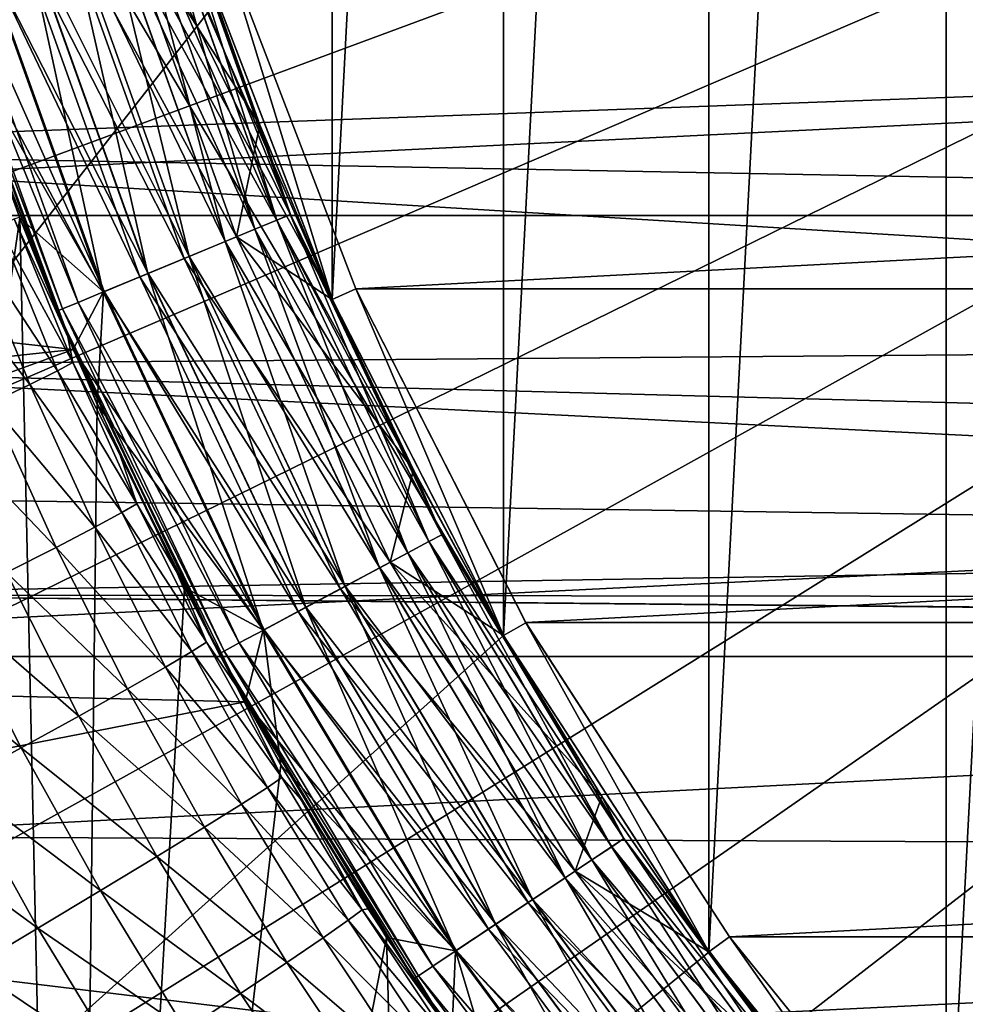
# Model space of a CAD drawing. Header units: metres. Extents: x -104 to 104, y -68 to 90.
# Tile 273 of 656: x -7 to -5.16, y -7.93 to -6.02. Entities that reach past the tile are written whole.
import ezdxf

# ---------------------------------------------------------------- set-up
doc = ezdxf.new("R2010")
doc.units = ezdxf.units.M
doc.layers.add('solid_FIT-BATH-153_SW0002', color=7, linetype='CONTINUOUS')

msp = doc.modelspace()

# ---------------------------------------------------------------- linework, layer by layer
at = {"layer": 'solid_FIT-BATH-153_SW0002'}
for points in [[(-16.565041, 10.504413, 0.796502), (-17.18494, -17.214111, 0.796502), (-6.062214, -7.214049, 0.796502)], [(-15.459275, 9.984396, 0.796502), (-16.565041, 10.504413, 0.796502), (-6.062214, -7.214049, 0.796502)], [(-15.459275, 9.984396, 0.796502), (-6.062214, -7.214049, 0.796502), (-6.394922, -6.560894, 0.796502)], [(-14.334518, 9.499496, 0.796502), (-15.459275, 9.984396, 0.796502), (-6.394922, -6.560894, 0.796502)], [(-13.192939, 9.050647, 0.796502), (-14.334518, 9.499496, 0.796502), (-6.394922, -6.560894, 0.796502)], [(-13.192939, 9.050647, 0.796502), (-6.394922, -6.560894, 0.796502), (-6.657277, -5.877351, 0.796502)], [(-4.684192, 1.487637, 5.796502), (-5.202147, -8.397765, 5.796502), (-5.202155, 0.969532, 5.796502)], [(-4.684192, 1.487637, 5.796502), (-4.684191, -8.915862, 5.796502), (-5.202147, -8.397765, 5.796502)], [(-5.202155, 0.969532, 5.796502), (-5.66293, -7.828771, 5.796502), (-5.662942, 0.40053, 5.796502)], [(-5.202155, 0.969532, 5.796502), (-5.202147, -8.397765, 5.796502), (-5.66293, -7.828771, 5.796502)], [(-5.662942, 0.40053, 5.796502), (-6.062214, -7.214049, 5.796502), (-6.062229, -0.2142, 5.796502)], [(-5.662942, 0.40053, 5.796502), (-5.66293, -7.828771, 5.796502), (-6.062214, -7.214049, 5.796502)], [(-6.062229, -0.2142, 5.796502), (-6.394922, -6.560894, 5.796502), (-6.394936, -0.867363, 5.796502)], [(-6.062229, -0.2142, 5.796502), (-6.062214, -7.214049, 5.796502), (-6.394922, -6.560894, 5.796502)], [(-6.394936, -0.867363, 5.796502), (-6.394922, -6.560894, 5.796502), (-6.657277, -5.877351, 5.796502)], [(-7.374184, -2.20186, 15.768068), (-7.374184, -6.947463, 15.666217), (-3.685249, -2.229396, 15.768426)], [(-7.374184, -6.947463, 15.666217), (-3.685249, -7.000843, 15.666842), (-3.685249, -2.229396, 15.768426)], [(0, -3.714112, 38.063175), (-8.140229, -5.822038, 37.916401), (-8.023023, -6.231608, 37.916401)], [(0, -3.714112, 38.063175), (-8.023023, -6.231608, 37.916401), (-7.885217, -6.634733, 37.916401)], [(0, -3.714112, 38.063175), (-7.885217, -6.634733, 37.916401), (-7.72717, -7.030364, 37.916401)], [(0, -3.714112, 38.063175), (-7.72717, -7.030364, 37.916401), (-7.549288, -7.417479, 37.916401)], [(0, -3.714112, 38.063175), (-7.549288, -7.417479, 37.916401), (-7.352028, -7.795087, 37.916401)], [(0, -3.714112, 38.063175), (-7.352028, -7.795087, 37.916401), (-7.135896, -8.16222, 37.916401)], [(0, -3.714112, 38.063175), (-7.135896, -8.16222, 37.916401), (-6.901447, -8.517935, 37.916401)], [(0, -3.714112, 38.063175), (-6.901447, -8.517935, 37.916401), (-6.649282, -8.861318, 37.916401)], [(0, -3.714112, 38.063175), (-6.649282, -8.861318, 37.916401), (-6.380049, -9.191488, 37.916401)], [(0, -3.714112, 38.063175), (-6.380049, -9.191488, 37.916401), (-6.094439, -9.507599, 37.916401)], [(0, -3.714112, 38.063175), (-6.094439, -9.507599, 37.916401), (-5.793185, -9.808838, 37.916401)], [(0, -3.714112, 38.063175), (-5.793185, -9.808838, 37.916401), (-5.47706, -10.094433, 37.916401)], [(0, -3.714112, 38.063175), (-5.47706, -10.094433, 37.916401), (-5.146875, -10.363649, 37.916401)], [(-9.072257, -5.518507, -36.203499), (9.072252, -5.518533, -36.203499), (-8.851866, -6.398562, -36.203499)], [(-8.851866, -6.398562, -36.203499), (9.072252, -5.518533, -36.203499), (8.851851, -6.398609, -36.203499)], [(-2.860069, -5.731416, 19.907827), (-2.584955, -6.073689, 19.907827), (-8.117265, -5.875948, 19.907827)], [(-6.707776, -5.748894, -8.105953), (-6.73504, -5.757164, -8.012066), (-6.502355, -6.407475, -8.012066)], [(-6.707666, -5.74886, -1.300466), (-6.475927, -6.396529, -1.300466), (-6.734824, -5.757099, -1.394387)], [(-6.476033, -6.396573, -8.105953), (-6.657396, -5.877231, -8.203499), (-6.707776, -5.748894, -8.105953)], [(-6.476033, -6.396573, -8.105953), (-6.707776, -5.748894, -8.105953), (-6.502355, -6.407475, -8.012066)], [(-6.535063, -6.222688, -1.203498), (-6.475927, -6.396529, -1.300466), (-6.707666, -5.74886, -1.300466)], [(-6.657396, -5.877231, -1.203498), (-6.535063, -6.222688, -1.203498), (-6.707666, -5.74886, -1.300466)], [(-6.779324, -5.770597, -7.92555), (-6.838923, -5.788676, -7.849737), (-6.602648, -6.449018, -7.849737)], [(-6.77901, -5.770502, -1.480957), (-6.544806, -6.425059, -1.480957), (-6.838524, -5.788556, -1.556843)], [(-6.73504, -5.757164, -8.012066), (-6.779324, -5.770597, -7.92555), (-6.545108, -6.425185, -7.92555)], [(-6.545108, -6.425185, -7.92555), (-6.779324, -5.770597, -7.92555), (-6.602648, -6.449018, -7.849737)], [(-6.734824, -5.757099, -1.394387), (-6.502146, -6.407389, -1.394387), (-6.77901, -5.770502, -1.480957)], [(-6.502146, -6.407389, -1.394387), (-6.544806, -6.425059, -1.480957), (-6.77901, -5.770502, -1.480957)], [(-6.502355, -6.407475, -8.012066), (-6.73504, -5.757164, -8.012066), (-6.545108, -6.425185, -7.92555)], [(-6.475927, -6.396529, -1.300466), (-6.502146, -6.407389, -1.394387), (-6.734824, -5.757099, -1.394387)], [(-6.921209, -5.813638, 5.115891), (-6.816195, -5.781782, 5.014204), (-6.580706, -6.439929, 5.014204)], [(-6.838923, -5.788676, -7.849737), (-6.911541, -5.810705, -7.787546), (-6.672758, -6.478059, -7.787546)], [(-6.838524, -5.788556, -1.556843), (-6.602263, -6.448859, -1.556843), (-6.911073, -5.810563, -1.619124)], [(-6.602648, -6.449018, -7.849737), (-6.838923, -5.788676, -7.849737), (-6.672758, -6.478059, -7.787546)], [(-6.544806, -6.425059, -1.480957), (-6.602263, -6.448859, -1.556843), (-6.838524, -5.788556, -1.556843)], [(-6.816195, -5.781782, 5.014204), (-6.657362, -5.877334, 4.930476), (-6.535024, -6.222788, 4.930476)], [(-6.580706, -6.439929, 5.014204), (-6.816195, -5.781782, 5.014204), (-6.535024, -6.222788, 4.930476)], [(-6.911541, -5.810705, -7.787546), (-6.994384, -5.835835, -7.741371), (-6.752739, -6.511188, -7.741371)], [(-6.911073, -5.810563, -1.619124), (-6.672306, -6.477871, -1.619124), (-6.993863, -5.835677, -1.665401)], [(-6.672758, -6.478059, -7.787546), (-6.911541, -5.810705, -7.787546), (-6.752739, -6.511188, -7.741371)], [(-6.602263, -6.448859, -1.556843), (-6.672306, -6.477871, -1.619124), (-6.911073, -5.810563, -1.619124)], [(-6.921209, -5.813638, 5.115891), (-6.682093, -6.481925, 5.115891), (-7.010531, -5.840734, 5.232811)], [(-6.921209, -5.813638, 5.115891), (-6.580706, -6.439929, 5.014204), (-6.682093, -6.481925, 5.115891)], [(-6.994384, -5.835835, -7.741371), (-7.08426, -5.863099, -7.712991), (-6.83951, -6.54713, -7.712991)], [(-6.993863, -5.835677, -1.665401), (-6.752236, -6.51098, -1.665401), (-7.083708, -5.862931, -1.693891)], [(-7.010531, -5.840734, 5.232811), (-6.768328, -6.517645, 5.232811), (-7.082161, -5.862462, 5.362349)], [(-6.682093, -6.481925, 5.115891), (-6.768328, -6.517645, 5.232811), (-7.010531, -5.840734, 5.232811)], [(-6.752739, -6.511188, -7.741371), (-6.994384, -5.835835, -7.741371), (-6.83951, -6.54713, -7.712991)], [(-6.672306, -6.477871, -1.619124), (-6.752236, -6.51098, -1.665401), (-6.993863, -5.835677, -1.665401)], [(-6.83951, -6.54713, -7.712991), (-7.08426, -5.863099, -7.712991), (-7.161104, -5.942942, -7.703498)], [(-7.082161, -5.862462, 5.362349), (-6.837484, -6.54629, 5.362349), (-7.134496, -5.878338, 5.501604)], [(-7.083708, -5.862931, -1.693891), (-6.838976, -6.546909, -1.693891), (-7.132433, -6.032986, -1.703498)], [(-6.752236, -6.51098, -1.665401), (-6.838976, -6.546909, -1.693891), (-7.083708, -5.862931, -1.693891)], [(-6.768328, -6.517645, 5.232811), (-6.837484, -6.54629, 5.362349), (-7.082161, -5.862462, 5.362349)], [(-6.657509, -5.876883, -10.703499), (-6.394711, -6.561508, -10.703499), (-6.609955, -5.861434, -10.790101)], [(-6.609919, -5.861511, -14.886429), (-6.609955, -5.861434, -10.790101), (-6.349035, -6.541169, -10.790101)], [(-6.394711, -6.561508, -10.703499), (-6.349035, -6.541169, -10.790101), (-6.609955, -5.861434, -10.790101)], [(-6.348959, -6.541258, -14.886429), (-6.609919, -5.861511, -14.886429), (-6.349035, -6.541169, -10.790101)], [(6.609919, -5.861511, -14.886429), (-6.609919, -5.861511, -14.886429), (-6.348959, -6.541258, -14.886429)], [(6.609919, -5.861511, -14.886429), (-6.348959, -6.541258, -14.886429), (6.348959, -6.541258, -14.886429)], [(-2.584955, -6.073689, 19.907827), (-8.001417, -6.271415, 19.907827), (-8.117265, -5.875948, 19.907827)], [(-7.166364, -5.888005, 5.64746), (-6.918777, -6.579964, 5.64746), (-7.177052, -5.891247, 5.796502)], [(-7.134496, -5.878338, 5.501604), (-6.888011, -6.567219, 5.501604), (-7.166364, -5.888005, 5.64746)], [(-6.888011, -6.567219, 5.501604), (-6.918777, -6.579964, 5.64746), (-7.166364, -5.888005, 5.64746)], [(-6.837484, -6.54629, 5.362349), (-6.888011, -6.567219, 5.501604), (-7.134496, -5.878338, 5.501604)], [(-6.394818, -6.561268, -8.203499), (-6.394711, -6.561508, -10.703499), (-6.657509, -5.876883, -10.703499)], [(-6.535063, -6.222688, -8.203499), (-6.394818, -6.561268, -8.203499), (-6.657509, -5.876883, -10.703499)], [(-6.657396, -5.877231, -8.203499), (-6.535063, -6.222688, -8.203499), (-6.657509, -5.876883, -10.703499)], [(-6.394922, -6.560894, 0.796502), (-6.535063, -6.222688, -1.203498), (-6.657396, -5.877231, -1.203498)], [(-6.657277, -5.877351, 0.796502), (-6.394922, -6.560894, 0.796502), (-6.657396, -5.877231, -1.203498)], [(-6.476033, -6.396573, -8.105953), (-6.535063, -6.222688, -8.203499), (-6.657396, -5.877231, -8.203499)], [(-6.394922, -6.560894, 5.796502), (-6.535024, -6.222788, 4.930476), (-6.657362, -5.877334, 4.930476)], [(-6.657277, -5.877351, 5.796502), (-6.394922, -6.560894, 5.796502), (-6.657362, -5.877334, 4.930476)], [(-7.177052, -5.891247, 5.796502), (-6.929096, -6.584238, 5.796502), (-7.166098, -5.927039, 11.68118)], [(-6.918777, -6.579964, 5.64746), (-6.929096, -6.584238, 5.796502), (-7.177052, -5.891247, 5.796502)], [(-6.897666, -6.658857, -7.703498), (-7.161104, -5.942942, -7.703498), (-8.947548, -6.427629, -7.703498)], [(-6.929096, -6.584238, 5.796502), (-7.088024, -6.165626, 11.675076), (-7.166098, -5.927039, 11.68118)], [(-6.83951, -6.54713, -7.712991), (-7.161104, -5.942942, -7.703498), (-6.897666, -6.658857, -7.703498)], [(-7.132433, -6.032986, -1.703498), (-7.001313, -6.40327, -1.703498), (-7.557286, -10.262883, -1.703498)], [(-6.838976, -6.546909, -1.693891), (-7.001313, -6.40327, -1.703498), (-7.132433, -6.032986, -1.703498)], [(-2.584955, -6.073689, 19.907827), (-2.268773, -6.379193, 19.907827), (-8.001417, -6.271415, 19.907827)], [(-6.929096, -6.584238, 5.796502), (-7.002008, -6.401468, 11.668983), (-7.088024, -6.165626, 11.675076)], [(-6.580706, -6.439929, 5.014204), (-6.535024, -6.222788, 4.930476), (-6.394776, -6.561363, 4.930476)], [(-6.535063, -6.222688, -1.203498), (-6.394818, -6.561268, -1.203498), (-6.475927, -6.396529, -1.300466)], [(-6.394922, -6.560894, 0.796502), (-6.394818, -6.561268, -1.203498), (-6.535063, -6.222688, -1.203498)], [(-6.476033, -6.396573, -8.105953), (-6.394818, -6.561268, -8.203499), (-6.535063, -6.222688, -8.203499)], [(-6.394922, -6.560894, 5.796502), (-6.394776, -6.561363, 4.930476), (-6.535024, -6.222788, 4.930476)], [(-1.9165, -6.64272, 19.907827), (-7.854568, -6.691037, 19.907827), (-8.001417, -6.271415, 19.907827)], [(-2.268773, -6.379193, 19.907827), (-1.9165, -6.64272, 19.907827), (-8.001417, -6.271415, 19.907827)], [(-8.851866, -6.398562, -36.203499), (8.851851, -6.398609, -36.203499), (-8.545594, -7.254566, -36.203499)], [(-8.545594, -7.254566, -36.203499), (8.851851, -6.398609, -36.203499), (8.545556, -7.254657, -36.203499)], [(-7.001313, -6.40327, -1.703498), (-6.900944, -10.951199, -1.703498), (-7.557286, -10.262883, -1.703498)], [(-7.012187, -6.404828, 11.813667), (-6.898554, -6.684209, 11.806492), (-7.042629, -6.419844, 11.963422)], [(-7.012187, -6.404828, 11.813667), (-7.002008, -6.401468, 11.668983), (-6.908139, -6.634319, 11.662928)], [(-7.012187, -6.404828, 11.813667), (-6.908139, -6.634319, 11.662928), (-6.898554, -6.684209, 11.806492)], [(-6.929096, -6.584238, 5.796502), (-6.908139, -6.634319, 11.662928), (-7.002008, -6.401468, 11.668983)], [(-7.001313, -6.40327, -1.703498), (-6.851067, -6.765663, -1.703498), (-6.900944, -10.951199, -1.703498)], [(-6.838976, -6.546909, -1.693891), (-6.851067, -6.765663, -1.703498), (-7.001313, -6.40327, -1.703498)], [(-6.476033, -6.396573, -8.105953), (-6.502355, -6.407475, -8.012066), (-6.207048, -7.031848, -8.012066)], [(-6.475927, -6.396529, -1.300466), (-6.181821, -7.018364, -1.300466), (-6.502146, -6.407389, -1.394387)], [(-6.181922, -7.018418, -8.105953), (-6.394818, -6.561268, -8.203499), (-6.476033, -6.396573, -8.105953)], [(-6.181922, -7.018418, -8.105953), (-6.476033, -6.396573, -8.105953), (-6.207048, -7.031848, -8.012066)], [(-6.237046, -6.892045, -1.203498), (-6.181821, -7.018364, -1.300466), (-6.475927, -6.396529, -1.300466)], [(-6.394818, -6.561268, -1.203498), (-6.237046, -6.892045, -1.203498), (-6.475927, -6.396529, -1.300466)], [(-7.042629, -6.419844, 11.963422), (-6.928475, -6.70035, 11.956328), (-7.09678, -6.443988, 12.111627)], [(-6.898554, -6.684209, 11.806492), (-6.928475, -6.70035, 11.956328), (-7.042629, -6.419844, 11.963422)], [(-6.502355, -6.407475, -8.012066), (-6.545108, -6.425185, -7.92555), (-6.24786, -7.053663, -7.92555)], [(-6.502146, -6.407389, -1.394387), (-6.20685, -7.031742, -1.394387), (-6.544806, -6.425059, -1.480957)], [(-6.207048, -7.031848, -8.012066), (-6.502355, -6.407475, -8.012066), (-6.24786, -7.053663, -7.92555)], [(-6.181821, -7.018364, -1.300466), (-6.20685, -7.031742, -1.394387), (-6.502146, -6.407389, -1.394387)], [(-6.897666, -6.658857, -7.703498), (-8.947548, -6.427629, -7.703498), (-8.803288, -6.864111, -7.703498)], [(-6.682093, -6.481925, 5.115891), (-6.580706, -6.439929, 5.014204), (-6.281841, -7.071826, 5.014204)], [(-6.545108, -6.425185, -7.92555), (-6.602648, -6.449018, -7.849737), (-6.302787, -7.083022, -7.849737)], [(-6.544806, -6.425059, -1.480957), (-6.247572, -7.053509, -1.480957), (-6.602263, -6.448859, -1.556843)], [(-6.580706, -6.439929, 5.014204), (-6.394776, -6.561363, 4.930476), (-6.237002, -6.89213, 4.930476)], [(-6.281841, -7.071826, 5.014204), (-6.580706, -6.439929, 5.014204), (-6.237002, -6.89213, 4.930476)], [(-6.24786, -7.053663, -7.92555), (-6.545108, -6.425185, -7.92555), (-6.302787, -7.083022, -7.849737)], [(-6.20685, -7.031742, -1.394387), (-6.247572, -7.053509, -1.480957), (-6.544806, -6.425059, -1.480957)], [(-7.09678, -6.443988, 12.111627), (-6.981735, -6.726603, 12.10461), (-7.174674, -6.477118, 12.252296)], [(-6.928475, -6.70035, 11.956328), (-6.981735, -6.726603, 12.10461), (-7.09678, -6.443988, 12.111627)], [(-6.602648, -6.449018, -7.849737), (-6.672758, -6.478059, -7.787546), (-6.369713, -7.118794, -7.787546)], [(-6.602263, -6.448859, -1.556843), (-6.30242, -7.082826, -1.556843), (-6.672306, -6.477871, -1.619124)], [(-6.302787, -7.083022, -7.849737), (-6.602648, -6.449018, -7.849737), (-6.369713, -7.118794, -7.787546)], [(-6.247572, -7.053509, -1.480957), (-6.30242, -7.082826, -1.556843), (-6.602263, -6.448859, -1.556843)], [(-6.981735, -6.726603, 12.10461), (-7.058369, -6.76283, 12.245344), (-7.174674, -6.477118, 12.252296)], [(-6.672758, -6.478059, -7.787546), (-6.752739, -6.511188, -7.741371), (-6.446061, -7.159604, -7.741371)], [(-6.672306, -6.477871, -1.619124), (-6.369281, -7.118564, -1.619124), (-6.752236, -6.51098, -1.665401)], [(-6.369713, -7.118794, -7.787546), (-6.672758, -6.478059, -7.787546), (-6.446061, -7.159604, -7.741371)], [(-6.30242, -7.082826, -1.556843), (-6.369281, -7.118564, -1.619124), (-6.672306, -6.477871, -1.619124)], [(-6.682093, -6.481925, 5.115891), (-6.378623, -7.123557, 5.115891), (-6.768328, -6.517645, 5.232811)], [(-6.682093, -6.481925, 5.115891), (-6.281841, -7.071826, 5.014204), (-6.378623, -7.123557, 5.115891)], [(-6.752739, -6.511188, -7.741371), (-6.83951, -6.54713, -7.712991), (-6.528892, -7.203877, -7.712991)], [(-6.752236, -6.51098, -1.665401), (-6.445581, -7.159347, -1.665401), (-6.838976, -6.546909, -1.693891)], [(-6.768328, -6.517645, 5.232811), (-6.460943, -7.167558, 5.232811), (-6.837484, -6.54629, 5.362349)], [(-6.378623, -7.123557, 5.115891), (-6.460943, -7.167558, 5.232811), (-6.768328, -6.517645, 5.232811)], [(-6.446061, -7.159604, -7.741371), (-6.752739, -6.511188, -7.741371), (-6.528892, -7.203877, -7.712991)], [(-6.369281, -7.118564, -1.619124), (-6.445581, -7.159347, -1.665401), (-6.752236, -6.51098, -1.665401)], [(-6.528892, -7.203877, -7.712991), (-6.83951, -6.54713, -7.712991), (-6.897666, -6.658857, -7.703498)], [(-6.837484, -6.54629, 5.362349), (-6.526958, -7.202843, 5.362349), (-6.888011, -6.567219, 5.501604)], [(-6.838976, -6.546909, -1.693891), (-6.528382, -7.203605, -1.693891), (-6.851067, -6.765663, -1.703498)], [(-6.445581, -7.159347, -1.665401), (-6.528382, -7.203605, -1.693891), (-6.838976, -6.546909, -1.693891)], [(-6.460943, -7.167558, 5.232811), (-6.526958, -7.202843, 5.362349), (-6.837484, -6.54629, 5.362349)], [(-6.394711, -6.561508, -10.703499), (-6.062069, -7.2143, -10.703499), (-6.349035, -6.541169, -10.790101)], [(-6.018806, -7.189071, -14.886429), (-6.349035, -6.541169, -10.790101), (-6.018769, -7.189299, -10.790101)], [(-6.062069, -7.2143, -10.703499), (-6.018769, -7.189299, -10.790101), (-6.349035, -6.541169, -10.790101)], [(-6.018806, -7.189071, -14.886429), (-6.348959, -6.541258, -14.886429), (-6.349035, -6.541169, -10.790101)], [(6.348959, -6.541258, -14.886429), (-6.348959, -6.541258, -14.886429), (-6.018806, -7.189071, -14.886429)], [(6.348959, -6.541258, -14.886429), (-6.018806, -7.189071, -14.886429), (6.018806, -7.189071, -14.886429)], [(-6.888011, -6.567219, 5.501604), (-6.575189, -7.228624, 5.501604), (-6.918777, -6.579964, 5.64746)], [(-6.526958, -7.202843, 5.362349), (-6.575189, -7.228624, 5.501604), (-6.888011, -6.567219, 5.501604)], [(-6.394922, -6.560894, 0.796502), (-6.062214, -7.214049, 0.796502), (-6.394818, -6.561268, -1.203498)], [(-6.394922, -6.560894, 5.796502), (-6.062214, -7.214049, 5.796502), (-6.394776, -6.561363, 4.930476)], [(-6.062214, -7.214049, 0.796502), (-6.237046, -6.892045, -1.203498), (-6.394818, -6.561268, -1.203498)], [(-6.394818, -6.561268, -8.203499), (-6.237046, -6.892045, -8.203499), (-6.394711, -6.561508, -10.703499)], [(-6.181922, -7.018418, -8.105953), (-6.237046, -6.892045, -8.203499), (-6.394818, -6.561268, -8.203499)], [(-6.062214, -7.214049, 5.796502), (-6.237002, -6.89213, 4.930476), (-6.394776, -6.561363, 4.930476)], [(-6.062178, -7.214112, -8.203499), (-6.062069, -7.2143, -10.703499), (-6.394711, -6.561508, -10.703499)], [(-6.237046, -6.892045, -8.203499), (-6.062178, -7.214112, -8.203499), (-6.394711, -6.561508, -10.703499)], [(-6.918777, -6.579964, 5.64746), (-6.604559, -7.244322, 5.64746), (-6.929096, -6.584238, 5.796502)], [(-6.929096, -6.584238, 5.796502), (-6.614409, -7.249588, 5.796502), (-6.908139, -6.634319, 11.662928)], [(-6.604559, -7.244322, 5.64746), (-6.614409, -7.249588, 5.796502), (-6.929096, -6.584238, 5.796502)], [(-6.575189, -7.228624, 5.501604), (-6.604559, -7.244322, 5.64746), (-6.918777, -6.579964, 5.64746)], [(-1.9165, -6.64272, 19.907827), (-1.534613, -6.859653, 19.907827), (-7.854568, -6.691037, 19.907827)], [(-6.614409, -7.249588, 5.796502), (-6.806513, -6.863935, 11.656937), (-6.908139, -6.634319, 11.662928)], [(-6.898554, -6.684209, 11.806492), (-6.908139, -6.634319, 11.662928), (-6.806513, -6.863935, 11.656937)], [(-6.897666, -6.658857, -7.703498), (-8.803288, -6.864111, -7.703498), (-8.637941, -7.292931, -7.703498)], [(-6.563514, -7.343025, -7.703498), (-6.897666, -6.658857, -7.703498), (-8.637941, -7.292931, -7.703498)], [(-6.528892, -7.203877, -7.712991), (-6.897666, -6.658857, -7.703498), (-6.563514, -7.343025, -7.703498)], [(-1.128539, -7.027144, 19.907827), (-7.672016, -7.135225, 19.907827), (-7.854568, -6.691037, 19.907827)], [(-1.534613, -6.859653, 19.907827), (-1.128539, -7.027144, 19.907827), (-7.854568, -6.691037, 19.907827)], [(-6.898554, -6.684209, 11.806492), (-6.773961, -6.958343, 11.799399), (-6.928475, -6.70035, 11.956328)], [(-6.898554, -6.684209, 11.806492), (-6.806513, -6.863935, 11.656937), (-6.773961, -6.958343, 11.799399)], [(-6.928475, -6.70035, 11.956328), (-6.803301, -6.975561, 11.94932), (-6.981735, -6.726603, 12.10461)], [(-6.773961, -6.958343, 11.799399), (-6.803301, -6.975561, 11.94932), (-6.928475, -6.70035, 11.956328)], [(-6.981735, -6.726603, 12.10461), (-6.855585, -7.003854, 12.097684), (-7.058369, -6.76283, 12.245344)], [(-6.803301, -6.975561, 11.94932), (-6.855585, -7.003854, 12.097684), (-6.981735, -6.726603, 12.10461)], [(-7.058369, -6.76283, 12.245344), (-6.930847, -7.043091, 12.238485), (-7.15624, -6.807924, 12.371965)], [(-6.855585, -7.003854, 12.097684), (-6.930847, -7.043091, 12.238485), (-7.058369, -6.76283, 12.245344)], [(-6.851067, -6.765663, -1.703498), (-6.681589, -7.120764, -1.703498), (-6.900944, -10.951199, -1.703498)], [(-6.528382, -7.203605, -1.693891), (-6.681589, -7.120764, -1.703498), (-6.851067, -6.765663, -1.703498)], [(-6.930847, -7.043091, 12.238485), (-7.026983, -7.092084, 12.365148), (-7.15624, -6.807924, 12.371965)], [(-6.614409, -7.249588, 5.796502), (-6.697219, -7.090094, 11.651008), (-6.806513, -6.863935, 11.656937)], [(-6.773961, -6.958343, 11.799399), (-6.806513, -6.863935, 11.656937), (-6.697219, -7.090094, 11.651008)], [(-6.281841, -7.071826, 5.014204), (-6.237002, -6.89213, 4.930476), (-6.062136, -7.214184, 4.930476)], [(-6.237046, -6.892045, -1.203498), (-6.062178, -7.214112, -1.203498), (-6.181821, -7.018364, -1.300466)], [(-6.062214, -7.214049, 0.796502), (-6.062178, -7.214112, -1.203498), (-6.237046, -6.892045, -1.203498)], [(-6.181922, -7.018418, -8.105953), (-6.062178, -7.214112, -8.203499), (-6.237046, -6.892045, -8.203499)], [(-6.062214, -7.214049, 5.796502), (-6.062136, -7.214184, 4.930476), (-6.237002, -6.89213, 4.930476)], [(-7.374184, -6.947463, 15.666217), (-7.374184, -11.548046, 15.552391), (-3.685249, -7.000843, 15.666842)], [(-6.773961, -6.958343, 11.799399), (-6.638587, -7.226971, 11.7924), (-6.803301, -6.975561, 11.94932)], [(-6.773961, -6.958343, 11.799399), (-6.697219, -7.090094, 11.651008), (-6.638587, -7.226971, 11.7924)], [(-6.803301, -6.975561, 11.94932), (-6.667286, -7.245235, 11.942406), (-6.855585, -7.003854, 12.097684)], [(-6.638587, -7.226971, 11.7924), (-6.667286, -7.245235, 11.942406), (-6.803301, -6.975561, 11.94932)], [(-7.374184, -11.548046, 15.552391), (-3.685249, -11.625681, 15.553202), (-3.685249, -7.000843, 15.666842)], [(-6.855585, -7.003854, 12.097684), (-6.718505, -7.275512, 12.090854), (-6.930847, -7.043091, 12.238485)], [(-6.667286, -7.245235, 11.942406), (-6.718505, -7.275512, 12.090854), (-6.855585, -7.003854, 12.097684)], [(-1.128539, -7.027144, 19.907827), (-0.703932, -7.142586, 19.907827), (-7.672016, -7.135225, 19.907827)], [(-6.207048, -7.031848, -8.012066), (-6.24786, -7.053663, -7.92555), (-5.890442, -7.64998, -7.92555)], [(-6.20685, -7.031742, -1.394387), (-5.851777, -7.624145, -1.394387), (-6.247572, -7.053509, -1.480957)], [(-6.181922, -7.018418, -8.105953), (-6.207048, -7.031848, -8.012066), (-5.851964, -7.624269, -8.012066)], [(-5.851964, -7.624269, -8.012066), (-6.207048, -7.031848, -8.012066), (-5.890442, -7.64998, -7.92555)], [(-6.181821, -7.018364, -1.300466), (-5.82818, -7.608377, -1.300466), (-6.20685, -7.031742, -1.394387)], [(-5.82818, -7.608377, -1.300466), (-5.851777, -7.624145, -1.394387), (-6.20685, -7.031742, -1.394387)], [(-5.828276, -7.608441, -8.105953), (-6.062178, -7.214112, -8.203499), (-6.181922, -7.018418, -8.105953)], [(-5.828276, -7.608441, -8.105953), (-6.181922, -7.018418, -8.105953), (-5.851964, -7.624269, -8.012066)], [(-5.870694, -7.526585, -1.203498), (-5.82818, -7.608377, -1.300466), (-6.181821, -7.018364, -1.300466)], [(-6.062178, -7.214112, -1.203498), (-5.870694, -7.526585, -1.203498), (-6.181821, -7.018364, -1.300466)], [(-6.930847, -7.043091, 12.238485), (-6.792278, -7.317684, 12.231725), (-7.026983, -7.092084, 12.365148)], [(-6.718505, -7.275512, 12.090854), (-6.792278, -7.317684, 12.231725), (-6.930847, -7.043091, 12.238485)], [(-6.24786, -7.053663, -7.92555), (-6.302787, -7.083022, -7.849737), (-5.942226, -7.684581, -7.849737)], [(-6.247572, -7.053509, -1.480957), (-5.89017, -7.649798, -1.480957), (-6.30242, -7.082826, -1.556843)], [(-5.890442, -7.64998, -7.92555), (-6.24786, -7.053663, -7.92555), (-5.942226, -7.684581, -7.849737)], [(-5.851777, -7.624145, -1.394387), (-5.89017, -7.649798, -1.480957), (-6.247572, -7.053509, -1.480957)], [(-9.54033, -7.060601, 12.661263), (-7.101283, -8.410591, 12.630836), (-6.941297, -8.645268, 12.62526)], [(-9.54033, -7.060601, 12.661263), (-6.941297, -8.645268, 12.62526), (-6.773499, -8.874525, 12.619787)], [(-9.54033, -7.060601, 12.661263), (-6.773499, -8.874525, 12.619787), (-6.597992, -9.098219, 12.614423)], [(-9.54033, -7.060601, 12.661263), (-6.597992, -9.098219, 12.614423), (-6.414982, -9.316089, 12.609174)], [(-9.54033, -7.060601, 12.661263), (-6.414982, -9.316089, 12.609174), (-6.35919, -9.379662, 12.607638)], [(-9.54033, -7.060601, 12.661263), (-6.35919, -9.379662, 12.607638), (-9.539252, -11.568069, 12.548424)], [(-6.378623, -7.123557, 5.115891), (-6.281841, -7.071826, 5.014204), (-5.922479, -7.671386, 5.014204)], [(-6.281841, -7.071826, 5.014204), (-6.062136, -7.214184, 4.930476), (-5.870656, -7.526644, 4.930476)], [(-5.922479, -7.671386, 5.014204), (-6.281841, -7.071826, 5.014204), (-5.870656, -7.526644, 4.930476)], [(-7.026983, -7.092084, 12.365148), (-6.886534, -7.370485, 12.35843), (-7.141168, -7.149328, 12.471754)], [(-6.792278, -7.317684, 12.231725), (-6.886534, -7.370485, 12.35843), (-7.026983, -7.092084, 12.365148)], [(-6.614409, -7.249588, 5.796502), (-6.580377, -7.312535, 11.64512), (-6.697219, -7.090094, 11.651008)], [(-6.638587, -7.226971, 11.7924), (-6.697219, -7.090094, 11.651008), (-6.580377, -7.312535, 11.64512)], [(-6.302787, -7.083022, -7.849737), (-6.369713, -7.118794, -7.787546), (-6.005324, -7.726741, -7.787546)], [(-6.30242, -7.082826, -1.556843), (-5.94188, -7.68435, -1.556843), (-6.369281, -7.118564, -1.619124)], [(-5.942226, -7.684581, -7.849737), (-6.302787, -7.083022, -7.849737), (-6.005324, -7.726741, -7.787546)], [(-5.89017, -7.649798, -1.480957), (-5.94188, -7.68435, -1.556843), (-6.30242, -7.082826, -1.556843)], [(-6.681589, -7.120764, -1.703498), (-6.494257, -7.465728, -1.703498), (-6.900944, -10.951199, -1.703498)], [(-6.528382, -7.203605, -1.693891), (-6.494257, -7.465728, -1.703498), (-6.681589, -7.120764, -1.703498)], [(-6.378623, -7.123557, 5.115891), (-6.013724, -7.732354, 5.115891), (-6.460943, -7.167558, 5.232811)], [(-6.369713, -7.118794, -7.787546), (-6.446061, -7.159604, -7.741371), (-6.077304, -7.774837, -7.741371)], [(-6.369281, -7.118564, -1.619124), (-6.004917, -7.726469, -1.619124), (-6.445581, -7.159347, -1.665401)], [(-6.378623, -7.123557, 5.115891), (-5.922479, -7.671386, 5.014204), (-6.013724, -7.732354, 5.115891)], [(-6.005324, -7.726741, -7.787546), (-6.369713, -7.118794, -7.787546), (-6.077304, -7.774837, -7.741371)], [(-5.94188, -7.68435, -1.556843), (-6.004917, -7.726469, -1.619124), (-6.369281, -7.118564, -1.619124)], [(0.170415, -7.209896, 19.907827), (-7.445459, -7.604095, 19.907827), (-7.672016, -7.135225, 19.907827)], [(-0.268666, -7.203721, 19.907827), (0.170415, -7.209896, 19.907827), (-7.672016, -7.135225, 19.907827)], [(-0.703932, -7.142586, 19.907827), (-0.268666, -7.203721, 19.907827), (-7.672016, -7.135225, 19.907827)], [(-7.141168, -7.149328, 12.471754), (-6.998496, -7.432302, 12.465038), (-7.268096, -7.212186, 12.555149)], [(-6.886534, -7.370485, 12.35843), (-6.998496, -7.432302, 12.465038), (-7.141168, -7.149328, 12.471754)], [(-6.446061, -7.159604, -7.741371), (-6.528892, -7.203877, -7.712991), (-6.155396, -7.827016, -7.712991)], [(-6.445581, -7.159347, -1.665401), (-6.076852, -7.774535, -1.665401), (-6.528382, -7.203605, -1.693891)], [(-6.460943, -7.167558, 5.232811), (-6.091335, -7.784212, 5.232811), (-6.526958, -7.202843, 5.362349)], [(-6.013724, -7.732354, 5.115891), (-6.091335, -7.784212, 5.232811), (-6.460943, -7.167558, 5.232811)], [(-6.077304, -7.774837, -7.741371), (-6.446061, -7.159604, -7.741371), (-6.155396, -7.827016, -7.712991)], [(-6.004917, -7.726469, -1.619124), (-6.076852, -7.774535, -1.665401), (-6.445581, -7.159347, -1.665401)], [(-6.526958, -7.202843, 5.362349), (-6.153573, -7.825798, 5.362349), (-6.575189, -7.228624, 5.501604)], [(-6.155396, -7.827016, -7.712991), (-6.528892, -7.203877, -7.712991), (-6.563514, -7.343025, -7.703498)], [(-6.528382, -7.203605, -1.693891), (-6.154916, -7.826695, -1.693891), (-6.494257, -7.465728, -1.703498)], [(-6.076852, -7.774535, -1.665401), (-6.154916, -7.826695, -1.693891), (-6.528382, -7.203605, -1.693891)], [(-6.091335, -7.784212, 5.232811), (-6.153573, -7.825798, 5.362349), (-6.526958, -7.202843, 5.362349)], [(-6.062069, -7.2143, -10.703499), (-5.66319, -7.82851, -10.703499), (-6.018769, -7.189299, -10.790101)], [(-6.018806, -7.189071, -14.886429), (-6.018769, -7.189299, -10.790101), (-5.622739, -7.799122, -10.790101)], [(-5.62286, -7.798898, -14.886429), (-6.018806, -7.189071, -14.886429), (-5.622739, -7.799122, -10.790101)], [(6.018806, -7.189071, -14.886429), (-6.018806, -7.189071, -14.886429), (-5.62286, -7.798898, -14.886429)], [(-5.66319, -7.82851, -10.703499), (-5.622739, -7.799122, -10.790101), (-6.018769, -7.189299, -10.790101)], [(6.018806, -7.189071, -14.886429), (-5.62286, -7.798898, -14.886429), (5.62286, -7.798898, -14.886429)], [(-17.18494, -17.214111, 0.796502), (-5.66293, -7.828771, 0.796502), (-6.062214, -7.214049, 0.796502)], [(0.170415, -7.209896, 19.907827), (7.409372, -7.671358, 19.907827), (-7.445459, -7.604095, 19.907827)], [(-6.998496, -7.432302, 12.465038), (-7.122946, -7.500283, 12.548395), (-7.268096, -7.212186, 12.555149)], [(-6.062214, -7.214049, 0.796502), (-5.66293, -7.828771, 0.796502), (-6.062178, -7.214112, -1.203498)], [(-6.062214, -7.214049, 5.796502), (-5.66293, -7.828771, 5.796502), (-6.062136, -7.214184, 4.930476)], [(-5.66293, -7.828771, 0.796502), (-5.870694, -7.526585, -1.203498), (-6.062178, -7.214112, -1.203498)], [(-6.062178, -7.214112, -8.203499), (-5.870694, -7.526585, -8.203499), (-6.062069, -7.2143, -10.703499)], [(-5.828276, -7.608441, -8.105953), (-5.870694, -7.526585, -8.203499), (-6.062178, -7.214112, -8.203499)], [(-5.66293, -7.828771, 5.796502), (-5.870656, -7.526644, 4.930476), (-6.062136, -7.214184, 4.930476)], [(-5.870694, -7.526585, -8.203499), (-5.66319, -7.82851, -10.703499), (-6.062069, -7.2143, -10.703499)], [(-6.667286, -7.245235, 11.942406), (-6.520605, -7.509155, 11.935595), (-6.718505, -7.275512, 12.090854)], [(-6.638587, -7.226971, 11.7924), (-6.492609, -7.489859, 11.785504), (-6.667286, -7.245235, 11.942406)], [(-6.492609, -7.489859, 11.785504), (-6.520605, -7.509155, 11.935595), (-6.667286, -7.245235, 11.942406)], [(-6.638587, -7.226971, 11.7924), (-6.580377, -7.312535, 11.64512), (-6.492609, -7.489859, 11.785504)], [(-6.604559, -7.244322, 5.64746), (-6.226735, -7.874683, 5.64746), (-6.614409, -7.249588, 5.796502)], [(-6.575189, -7.228624, 5.501604), (-6.199046, -7.856182, 5.501604), (-6.604559, -7.244322, 5.64746)], [(-6.199046, -7.856182, 5.501604), (-6.226735, -7.874683, 5.64746), (-6.604559, -7.244322, 5.64746)], [(-6.153573, -7.825798, 5.362349), (-6.199046, -7.856182, 5.501604), (-6.575189, -7.228624, 5.501604)], [(-8.545594, -7.254566, -36.203499), (8.545556, -7.254657, -36.203499), (-8.157591, -8.074769, -36.203499)], [(-8.157591, -8.074769, -36.203499), (8.545556, -7.254657, -36.203499), (8.15755, -8.074851, -36.203499)], [(-6.614409, -7.249588, 5.796502), (-6.236022, -7.880889, 5.796502), (-6.580377, -7.312535, 11.64512)], [(-6.226735, -7.874683, 5.64746), (-6.236022, -7.880889, 5.796502), (-6.614409, -7.249588, 5.796502)], [(-6.718505, -7.275512, 12.090854), (-6.570667, -7.541378, 12.084126), (-6.792278, -7.317684, 12.231725)], [(-6.520605, -7.509155, 11.935595), (-6.570667, -7.541378, 12.084126), (-6.718505, -7.275512, 12.090854)], [(-6.563514, -7.343025, -7.703498), (-8.637941, -7.292931, -7.703498), (-8.45224, -7.711834, -7.703498)], [(-6.792278, -7.317684, 12.231725), (-6.642828, -7.586421, 12.225069), (-6.886534, -7.370485, 12.35843)], [(-6.570667, -7.541378, 12.084126), (-6.642828, -7.586421, 12.225069), (-6.792278, -7.317684, 12.231725)], [(-6.236022, -7.880889, 5.796502), (-6.456151, -7.530933, 11.639302), (-6.580377, -7.312535, 11.64512)], [(-6.492609, -7.489859, 11.785504), (-6.580377, -7.312535, 11.64512), (-6.456151, -7.530933, 11.639302)], [(-6.162355, -7.989056, -7.703498), (-6.563514, -7.343025, -7.703498), (-8.45224, -7.711834, -7.703498)], [(-6.155396, -7.827016, -7.712991), (-6.563514, -7.343025, -7.703498), (-6.162355, -7.989056, -7.703498)], [(-6.886534, -7.370485, 12.35843), (-6.735056, -7.642945, 12.351816), (-6.998496, -7.432302, 12.465038)], [(-6.642828, -7.586421, 12.225069), (-6.735056, -7.642945, 12.351816), (-6.886534, -7.370485, 12.35843)], [(-6.998496, -7.432302, 12.465038), (-6.844622, -7.709232, 12.458427), (-7.122946, -7.500283, 12.548395)], [(-6.735056, -7.642945, 12.351816), (-6.844622, -7.709232, 12.458427), (-6.998496, -7.432302, 12.465038)], [(-6.494257, -7.465728, -1.703498), (-6.289007, -7.800344, -1.703498), (-6.900944, -10.951199, -1.703498)], [(-6.154916, -7.826695, -1.693891), (-6.289007, -7.800344, -1.703498), (-6.494257, -7.465728, -1.703498)], [(-6.492609, -7.489859, 11.785504), (-6.336189, -7.746761, 11.778723), (-6.520605, -7.509155, 11.935595)], [(-6.492609, -7.489859, 11.785504), (-6.456151, -7.530933, 11.639302), (-6.336189, -7.746761, 11.778723)], [(-7.122946, -7.500283, 12.548395), (-6.966405, -7.782221, 12.541744), (-7.254073, -7.571282, 12.606142)], [(-6.844622, -7.709232, 12.458427), (-6.966405, -7.782221, 12.541744), (-7.122946, -7.500283, 12.548395)], [(-6.520605, -7.509155, 11.935595), (-6.36342, -7.767089, 11.928895), (-6.570667, -7.541378, 12.084126)], [(-6.336189, -7.746761, 11.778723), (-6.36342, -7.767089, 11.928895), (-6.520605, -7.509155, 11.935595)], [(-6.236022, -7.880889, 5.796502), (-6.324725, -7.744975, 11.633582), (-6.456151, -7.530933, 11.639302)], [(-6.336189, -7.746761, 11.778723), (-6.456151, -7.530933, 11.639302), (-6.324725, -7.744975, 11.633582)], [(-5.922479, -7.671386, 5.014204), (-5.870656, -7.526644, 4.930476), (-5.663087, -7.828653, 4.930476)], [(-5.870694, -7.526585, -1.203498), (-5.663119, -7.828609, -1.203498), (-5.82818, -7.608377, -1.300466)], [(-5.66293, -7.828771, 0.796502), (-5.663119, -7.828609, -1.203498), (-5.870694, -7.526585, -1.203498)], [(-5.870694, -7.526585, -8.203499), (-5.663119, -7.828609, -8.203499), (-5.66319, -7.82851, -10.703499)], [(-5.828276, -7.608441, -8.105953), (-5.663119, -7.828609, -8.203499), (-5.870694, -7.526585, -8.203499)], [(-5.66293, -7.828771, 5.796502), (-5.663087, -7.828653, 4.930476), (-5.870656, -7.526644, 4.930476)], [(-6.570667, -7.541378, 12.084126), (-6.412232, -7.801231, 12.077509), (-6.642828, -7.586421, 12.225069)], [(-6.36342, -7.767089, 11.928895), (-6.412232, -7.801231, 12.077509), (-6.570667, -7.541378, 12.084126)], [(-6.966405, -7.782221, 12.541744), (-7.094701, -7.858528, 12.599411), (-7.254073, -7.571282, 12.606142)], [(-6.642828, -7.586421, 12.225069), (-6.482655, -7.849092, 12.218521), (-6.735056, -7.642945, 12.351816)], [(-6.412232, -7.801231, 12.077509), (-6.482655, -7.849092, 12.218521), (-6.642828, -7.586421, 12.225069)], [(7.409372, -7.671358, 19.907827), (-7.166233, -8.096009, 19.907827), (-7.445459, -7.604095, 19.907827)], [(-5.828276, -7.608441, -8.105953), (-5.851964, -7.624269, -8.012066), (-5.440523, -8.179034, -8.012066)], [(-5.82818, -7.608377, -1.300466), (-5.418411, -8.160887, -1.300466), (-5.851777, -7.624145, -1.394387)], [(-5.4185, -8.16096, -8.105953), (-5.663119, -7.828609, -8.203499), (-5.828276, -7.608441, -8.105953)], [(-5.4185, -8.16096, -8.105953), (-5.828276, -7.608441, -8.105953), (-5.440523, -8.179034, -8.012066)], [(-5.440022, -8.119354, -1.203498), (-5.418411, -8.160887, -1.300466), (-5.82818, -7.608377, -1.300466)], [(-5.663119, -7.828609, -1.203498), (-5.440022, -8.119354, -1.203498), (-5.82818, -7.608377, -1.300466)], [(-5.851964, -7.624269, -8.012066), (-5.890442, -7.64998, -7.92555), (-5.476295, -8.208391, -7.92555)], [(-5.851777, -7.624145, -1.394387), (-5.440349, -8.178891, -1.394387), (-5.89017, -7.649798, -1.480957)], [(-5.440523, -8.179034, -8.012066), (-5.851964, -7.624269, -8.012066), (-5.476295, -8.208391, -7.92555)], [(-5.418411, -8.160887, -1.300466), (-5.440349, -8.178891, -1.394387), (-5.851777, -7.624145, -1.394387)], [(-6.735056, -7.642945, 12.351816), (-6.572699, -7.909258, 12.345311), (-6.844622, -7.709232, 12.458427)], [(-6.482655, -7.849092, 12.218521), (-6.572699, -7.909258, 12.345311), (-6.735056, -7.642945, 12.351816)], [(-5.890442, -7.64998, -7.92555), (-5.942226, -7.684581, -7.849737), (-5.524439, -8.247902, -7.849737)], [(-5.89017, -7.649798, -1.480957), (-5.476042, -8.208184, -1.480957), (-5.94188, -7.68435, -1.556843)], [(-5.476295, -8.208391, -7.92555), (-5.890442, -7.64998, -7.92555), (-5.524439, -8.247902, -7.849737)], [(-5.440349, -8.178891, -1.394387), (-5.476042, -8.208184, -1.480957), (-5.89017, -7.649798, -1.480957)], [(7.409372, -7.671358, 19.907827), (6.986269, -8.377984, 19.907827), (-7.166233, -8.096009, 19.907827)], [(-6.013724, -7.732354, 5.115891), (-5.922479, -7.671386, 5.014204), (-5.50608, -8.232835, 5.014204)], [(-5.942226, -7.684581, -7.849737), (-6.005324, -7.726741, -7.787546), (-5.5831, -8.296043, -7.787546)], [(-5.94188, -7.68435, -1.556843), (-5.524117, -8.247638, -1.556843), (-6.004917, -7.726469, -1.619124)], [(-5.524439, -8.247902, -7.849737), (-5.942226, -7.684581, -7.849737), (-5.5831, -8.296043, -7.787546)], [(-5.476042, -8.208184, -1.480957), (-5.524117, -8.247638, -1.556843), (-5.94188, -7.68435, -1.556843)], [(-5.922479, -7.671386, 5.014204), (-5.663087, -7.828653, 4.930476), (-5.439999, -8.119384, 4.930476)], [(-5.50608, -8.232835, 5.014204), (-5.922479, -7.671386, 5.014204), (-5.439999, -8.119384, 4.930476)], [(-6.162355, -7.989056, -7.703498), (-8.45224, -7.711834, -7.703498), (-8.24574, -8.121993, -7.703498)], [(-6.844622, -7.709232, 12.458427), (-6.679693, -7.979911, 12.451925), (-6.966405, -7.782221, 12.541744)], [(-6.572699, -7.909258, 12.345311), (-6.679693, -7.979911, 12.451925), (-6.844622, -7.709232, 12.458427)], [(-6.013724, -7.732354, 5.115891), (-5.59091, -8.302453, 5.115891), (-6.091335, -7.784212, 5.232811)], [(-6.005324, -7.726741, -7.787546), (-6.077304, -7.774837, -7.741371), (-5.65002, -8.350964, -7.741371)], [(-6.004917, -7.726469, -1.619124), (-5.582721, -8.295733, -1.619124), (-6.076852, -7.774535, -1.665401)], [(-6.013724, -7.732354, 5.115891), (-5.50608, -8.232835, 5.014204), (-5.59091, -8.302453, 5.115891)], [(-5.5831, -8.296043, -7.787546), (-6.005324, -7.726741, -7.787546), (-5.65002, -8.350964, -7.741371)], [(-5.524117, -8.247638, -1.556843), (-5.582721, -8.295733, -1.619124), (-6.004917, -7.726469, -1.619124)], [(-6.336189, -7.746761, 11.778723), (-6.169467, -7.997408, 11.772064), (-6.36342, -7.767089, 11.928895)], [(-6.336189, -7.746761, 11.778723), (-6.324725, -7.744975, 11.633582), (-6.186292, -7.95437, 11.627974)], [(-6.336189, -7.746761, 11.778723), (-6.186292, -7.95437, 11.627974), (-6.169467, -7.997408, 11.772064)], [(-6.236022, -7.880889, 5.796502), (-6.186292, -7.95437, 11.627974), (-6.324725, -7.744975, 11.633582)], [(-6.36342, -7.767089, 11.928895), (-6.195873, -8.018774, 11.922318), (-6.412232, -7.801231, 12.077509)], [(-6.169467, -7.997408, 11.772064), (-6.195873, -8.018774, 11.922318), (-6.36342, -7.767089, 11.928895)], [(-6.077304, -7.774837, -7.741371), (-6.155396, -7.827016, -7.712991), (-5.722621, -8.410546, -7.712991)], [(-6.076852, -7.774535, -1.665401), (-5.649599, -8.350618, -1.665401), (-6.154916, -7.826695, -1.693891)], [(-5.65002, -8.350964, -7.741371), (-6.077304, -7.774837, -7.741371), (-5.722621, -8.410546, -7.712991)], [(-5.582721, -8.295733, -1.619124), (-5.649599, -8.350618, -1.665401), (-6.076852, -7.774535, -1.665401)], [(-6.966405, -7.782221, 12.541744), (-6.79862, -8.057782, 12.535203), (-7.094701, -7.858528, 12.599411)], [(-6.679693, -7.979911, 12.451925), (-6.79862, -8.057782, 12.535203), (-6.966405, -7.782221, 12.541744)], [(-6.289007, -7.800344, -1.703498), (-6.181955, -11.574337, -1.703498), (-6.900944, -10.951199, -1.703498)], [(-6.289007, -7.800344, -1.703498), (-6.066055, -8.124558, -1.703498), (-6.181955, -11.574337, -1.703498)], [(-6.154916, -7.826695, -1.693891), (-6.066055, -8.124558, -1.703498), (-6.289007, -7.800344, -1.703498)], [(-6.091335, -7.784212, 5.232811), (-5.663064, -8.361669, 5.232811), (-6.153573, -7.825798, 5.362349)], [(-5.59091, -8.302453, 5.115891), (-5.663064, -8.361669, 5.232811), (-6.091335, -7.784212, 5.232811)], [(-5.66319, -7.82851, -10.703499), (-5.202214, -8.397803, -10.703499), (-5.622739, -7.799122, -10.790101)], [(-5.62286, -7.798898, -14.886429), (-5.622739, -7.799122, -10.790101), (-5.165056, -8.364348, -10.790101)], [(-5.164662, -8.36477, -14.886429), (-5.62286, -7.798898, -14.886429), (-5.165056, -8.364348, -10.790101)], [(5.62286, -7.798898, -14.886429), (-5.62286, -7.798898, -14.886429), (-5.164662, -8.36477, -14.886429)], [(-5.202214, -8.397803, -10.703499), (-5.165056, -8.364348, -10.790101), (-5.622739, -7.799122, -10.790101)], [(-6.412232, -7.801231, 12.077509), (-6.243337, -8.054814, 12.071011), (-6.482655, -7.849092, 12.218521)], [(-6.195873, -8.018774, 11.922318), (-6.243337, -8.054814, 12.071011), (-6.412232, -7.801231, 12.077509)], [(-17.18494, -17.214111, 0.796502), (-5.202147, -8.397765, 0.796502), (-5.66293, -7.828771, 0.796502)], [(-6.153573, -7.825798, 5.362349), (-5.720926, -8.409155, 5.362349), (-6.199046, -7.856182, 5.501604)], [(-5.722621, -8.410546, -7.712991), (-6.155396, -7.827016, -7.712991), (-6.162355, -7.989056, -7.703498)], [(-6.154916, -7.826695, -1.693891), (-5.722175, -8.410179, -1.693891), (-6.066055, -8.124558, -1.703498)], [(-5.649599, -8.350618, -1.665401), (-5.722175, -8.410179, -1.693891), (-6.154916, -7.826695, -1.693891)], [(-5.663064, -8.361669, 5.232811), (-5.720926, -8.409155, 5.362349), (-6.153573, -7.825798, 5.362349)], [(-5.440022, -8.119354, -8.203499), (-5.202214, -8.397803, -10.703499), (-5.66319, -7.82851, -10.703499)], [(-5.663119, -7.828609, -8.203499), (-5.440022, -8.119354, -8.203499), (-5.66319, -7.82851, -10.703499)], [(-5.202147, -8.397765, 0.796502), (-5.440022, -8.119354, -1.203498), (-5.663119, -7.828609, -1.203498)], [(-5.66293, -7.828771, 0.796502), (-5.202147, -8.397765, 0.796502), (-5.663119, -7.828609, -1.203498)], [(-5.4185, -8.16096, -8.105953), (-5.440022, -8.119354, -8.203499), (-5.663119, -7.828609, -8.203499)], [(-5.202147, -8.397765, 5.796502), (-5.439999, -8.119384, 4.930476), (-5.663087, -7.828653, 4.930476)], [(-5.66293, -7.828771, 5.796502), (-5.202147, -8.397765, 5.796502), (-5.663087, -7.828653, 4.930476)], [(-6.482655, -7.849092, 12.218521), (-6.311891, -8.105442, 12.21209), (-6.572699, -7.909258, 12.345311)], [(-6.243337, -8.054814, 12.071011), (-6.311891, -8.105442, 12.21209), (-6.482655, -7.849092, 12.218521)], [(-6.199046, -7.856182, 5.501604), (-5.763202, -8.44385, 5.501604), (-6.226735, -7.874683, 5.64746)], [(-5.720926, -8.409155, 5.362349), (-5.763202, -8.44385, 5.501604), (-6.199046, -7.856182, 5.501604)], [(-7.094701, -7.858528, 12.599411), (-6.923894, -8.139259, 12.592792), (-7.224317, -7.935092, 12.631462)], [(-6.79862, -8.057782, 12.535203), (-6.923894, -8.139259, 12.592792), (-7.094701, -7.858528, 12.599411)], [(-6.226735, -7.874683, 5.64746), (-5.788945, -8.464976, 5.64746), (-6.236022, -7.880889, 5.796502)], [(-5.763202, -8.44385, 5.501604), (-5.788945, -8.464976, 5.64746), (-6.226735, -7.874683, 5.64746)], [(-6.236022, -7.880889, 5.796502), (-5.797578, -8.472062, 5.796502), (-6.186292, -7.95437, 11.627974)], [(-5.788945, -8.464976, 5.64746), (-5.797578, -8.472062, 5.796502), (-6.236022, -7.880889, 5.796502)], [(-6.572699, -7.909258, 12.345311), (-6.399593, -8.169171, 12.338921), (-6.679693, -7.979911, 12.451925)], [(-6.311891, -8.105442, 12.21209), (-6.399593, -8.169171, 12.338921), (-6.572699, -7.909258, 12.345311)]]:
    msp.add_3dface(points, dxfattribs=at)

doc.saveas('drawing.dxf')
